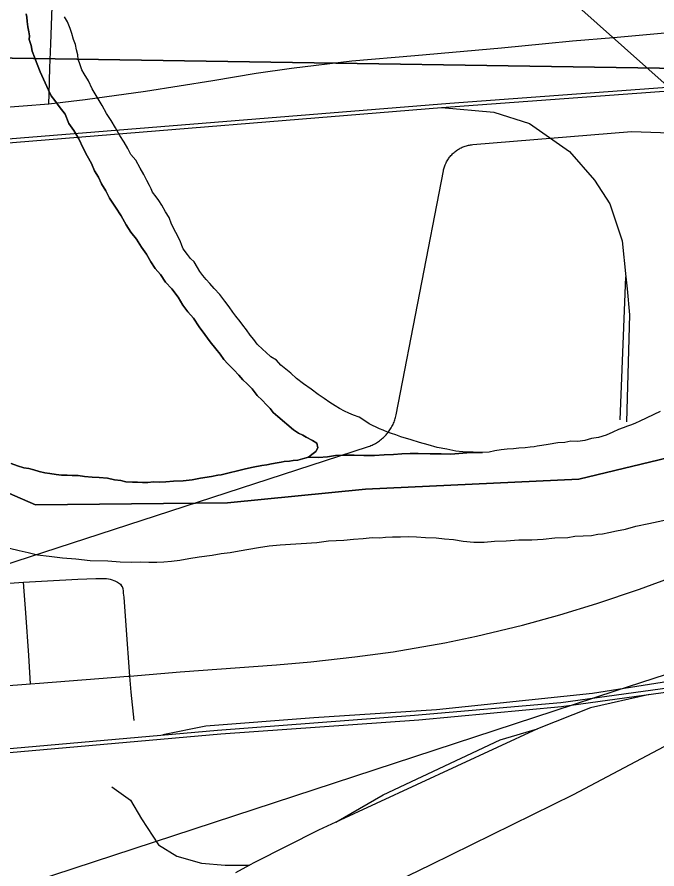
# Model space of a CAD drawing. Extents: x 2.4 to 73.1, y 4.5 to 25.6.
# Drawn here: x 47.901 to 48.0906, y 22.3316 to 22.5839 of the extents above; entities that cross this region are included whole.
import ezdxf

# ---------------------------------------------------------------- set-up
doc = ezdxf.new("R2010")
doc.units = 0
for name, color, linetype in [('GM_X_City_Street', 7, 'Continuous'), ('GM_X_County_Road', 7, 'Continuous'), ('GM_X_Interchange_Ramps', 7, 'Continuous'), ('GM_X_Major_River', 7, 'Continuous'), ('GM_X_Rail_Line', 7, 'Continuous'), ('GM_X_Section', 7, 'Continuous'), ('SH_Text', 7, 'Continuous')]:
    doc.layers.add(name, color=color, linetype=linetype)

msp = doc.modelspace()

# ---------------------------------------------------------------- linework, layer by layer
at = {"layer": 'GM_X_City_Street'}
for points in [[(47.91044, 22.55822), (47.91053, 22.56114), (47.91077, 22.56887), (47.91101, 22.57602), (47.91145, 22.58701)], [(47.74205, 22.37111), (48.0048, 22.45661), (48.00515, 22.45673), (48.00549, 22.45686), (48.00584, 22.457), (48.00618, 22.45715), (48.00651, 22.45731), (48.00685, 22.45748), (48.00717, 22.45766), (48.00749, 22.45785), (48.00781, 22.45804), (48.00811, 22.45825), (48.00842, 22.45847), (48.00871, 22.45869), (48.009, 22.45892), (48.00929, 22.45917), (48.00956, 22.45941), (48.00983, 22.45967), (48.01009, 22.45994), (48.01034, 22.46021), (48.01059, 22.46049), (48.01082, 22.46078), (48.01105, 22.46107), (48.01127, 22.46137), (48.01148, 22.46168), (48.01168, 22.46199), (48.01188, 22.4623), (48.01206, 22.46263), (48.01223, 22.46296), (48.0124, 22.46329), (48.01255, 22.46363), (48.01269, 22.46397), (48.01283, 22.46432), (48.01295, 22.46467), (48.01307, 22.46502), (48.01317, 22.46538), (48.01326, 22.46574), (48.01335, 22.4661), (48.02732, 22.53838), (48.02739, 22.53869), (48.02746, 22.539), (48.02755, 22.53931), (48.02765, 22.53962), (48.02775, 22.53992), (48.02787, 22.54022), (48.028, 22.54052), (48.02813, 22.54081), (48.02828, 22.54109), (48.02844, 22.54137), (48.0286, 22.54165), (48.02878, 22.54192), (48.02896, 22.54218), (48.02915, 22.54244), (48.02935, 22.54269), (48.02956, 22.54294), (48.02978, 22.54317), (48.03, 22.5434), (48.03023, 22.54363), (48.03047, 22.54384), (48.03072, 22.54404), (48.03097, 22.54424), (48.03123, 22.54443), (48.0315, 22.54461), (48.03177, 22.54479), (48.03204, 22.54495), (48.03233, 22.5451), (48.03261, 22.54525), (48.03291, 22.54538), (48.0332, 22.54551), (48.0335, 22.54562), (48.0338, 22.54573), (48.03411, 22.54582), (48.03442, 22.5459), (48.03474, 22.54598), (48.03505, 22.54604), (48.03537, 22.54609), (48.03568, 22.54614), (48.036, 22.54617), (48.08305, 22.55), (48.13157, 22.54841)], [(47.89613, 22.41611), (47.90299, 22.41654), (47.9101, 22.41699), (47.91907, 22.41749), (47.92441, 22.41766), (47.92672, 22.4177), (47.92752, 22.41764), (47.92809, 22.41756), (47.92861, 22.41745), (47.92918, 22.41729), (47.92972, 22.4171), (47.93005, 22.41696), (47.9304, 22.4168), (47.93077, 22.41659), (47.93108, 22.41641), (47.93138, 22.41618), (47.93167, 22.41594), (47.93192, 22.41567)], [(47.90504, 22.38643), (47.90484, 22.38979), (47.90453, 22.39481), (47.90362, 22.40749), (47.90317, 22.41389), (47.90299, 22.41654)], [(47.93576, 22.3756), (47.93485, 22.38394), (47.93449, 22.38873), (47.93334, 22.40378), (47.93273, 22.41215), (47.93262, 22.41332), (47.93254, 22.41404), (47.93246, 22.41456), (47.93225, 22.41515), (47.93192, 22.41567)]]:
    msp.add_lwpolyline(points, dxfattribs=at)
at = {"layer": 'GM_X_County_Road'}
msp.add_line((47.83117, 22.55193), (47.91044, 22.55822), dxfattribs=at)
for points in [[(47.91044, 22.55822), (47.92123, 22.55951), (47.93908, 22.56201), (47.95903, 22.56511), (47.97189, 22.56737), (47.98237, 22.56883), (48.0002, 22.57099), (48.01884, 22.57257), (48.04455, 22.57482), (48.05753, 22.57609), (48.06558, 22.5769), (48.07765, 22.57787), (48.10272, 22.58011), (48.11571, 22.58134), (48.13892, 22.58337), (48.14912, 22.58431), (48.15171, 22.58453)], [(47.93449, 22.38873), (47.94939, 22.38996), (47.97787, 22.39208), (47.98807, 22.393), (48.00104, 22.39441), (48.01241, 22.39598), (48.02771, 22.39858), (48.03713, 22.40053), (48.0507, 22.40381), (48.06178, 22.40685), (48.07277, 22.41021), (48.08543, 22.41445), (48.0959, 22.41835), (48.09989, 22.42004)], [(47.87551, 22.38415), (47.89589, 22.38573), (47.90504, 22.38643)], [(47.90504, 22.38643), (47.90765, 22.38663), (47.92526, 22.38804), (47.93391, 22.38868), (47.93449, 22.38873)]]:
    msp.add_lwpolyline(points, dxfattribs=at)
at = {"layer": 'GM_X_Interchange_Ramps'}
for points in [[(47.86971, 22.45551), (47.90651, 22.43945), (47.96342, 22.44007), (48.00423, 22.44413), (48.06747, 22.44706), (48.09658, 22.45406), (48.11747, 22.46147), (48.1479, 22.50347), (48.18579, 22.55812), (48.2394, 22.62166), (48.28879, 22.6838), (48.33244, 22.73097), (48.3991, 22.75862), (48.48819, 22.77307), (48.60878, 22.78946), (48.75853, 22.75302), (48.75853, 24.55607)], [(48.75853, 20.021), (48.75853, 22.75302), (48.60878, 22.78946), (48.48819, 22.77307), (48.3991, 22.75862), (48.33244, 22.73097), (48.28879, 22.6838), (48.2394, 22.62166), (48.18579, 22.55812), (48.1479, 22.50347), (48.11747, 22.46147), (48.09658, 22.45406), (48.06747, 22.44706), (48.00423, 22.44413), (47.96342, 22.44007), (47.90651, 22.43945), (47.86971, 22.45551)]]:
    msp.add_lwpolyline(points, dxfattribs=at)
at = {"layer": 'GM_X_Major_River'}
for points in [[(47.90373, 22.58488), (47.9039, 22.58392), (47.90405, 22.58259), (47.90421, 22.58107), (47.90455, 22.57954), (47.90471, 22.5784), (47.90468, 22.57726), (47.90521, 22.57553), (47.90554, 22.57382), (47.90626, 22.57209), (47.90697, 22.56998), (47.90786, 22.56768), (47.91038, 22.5623), (47.9111, 22.56057), (47.91221, 22.55921), (47.91349, 22.55747), (47.91533, 22.55515), (47.9164, 22.55246), (47.91787, 22.55033), (47.91933, 22.54783), (47.92059, 22.54514), (47.92186, 22.54283), (47.92313, 22.54052), (47.92403, 22.5384), (47.92512, 22.53648), (47.92602, 22.53456), (47.9273, 22.53243), (47.92839, 22.53032), (47.93022, 22.52761), (47.93186, 22.5251), (47.93332, 22.52241), (47.93478, 22.52028), (47.93644, 22.51815), (47.9379, 22.51583), (47.93937, 22.51371), (47.94064, 22.5114)], [(47.94064, 22.5114), (47.93937, 22.51371), (47.9379, 22.51583), (47.93644, 22.51815), (47.93478, 22.52028), (47.93332, 22.52241), (47.93186, 22.5251), (47.93022, 22.52761), (47.92839, 22.53032), (47.9273, 22.53243), (47.92602, 22.53456), (47.92512, 22.53648), (47.92403, 22.5384), (47.92313, 22.54052), (47.92186, 22.54283), (47.92059, 22.54514), (47.91933, 22.54783), (47.91787, 22.55033), (47.9164, 22.55246), (47.91533, 22.55515), (47.91349, 22.55747), (47.91221, 22.55921), (47.9111, 22.56057), (47.91038, 22.5623), (47.90786, 22.56768), (47.90697, 22.56998), (47.90626, 22.57209), (47.90554, 22.57382), (47.90521, 22.57553), (47.90468, 22.57726), (47.90471, 22.5784), (47.90455, 22.57954), (47.90421, 22.58107), (47.90405, 22.58259), (47.9039, 22.58392), (47.90373, 22.58488)], [(47.95611, 22.5074), (47.95519, 22.50856), (47.95446, 22.50972), (47.95355, 22.51145), (47.95244, 22.51243), (47.95152, 22.51359), (47.95023, 22.51533), (47.94988, 22.51629), (47.94934, 22.51763), (47.94681, 22.52263), (47.94609, 22.52455), (47.945, 22.52629), (47.94391, 22.52821), (47.94299, 22.52957), (47.94226, 22.53072), (47.94116, 22.53208), (47.9408, 22.53304), (47.94025, 22.53401), (47.93953, 22.53554), (47.93863, 22.53728), (47.93753, 22.5392), (47.93626, 22.54151), (47.93479, 22.54326), (47.93388, 22.54499), (47.93279, 22.54692), (47.93151, 22.54885), (47.93024, 22.55116), (47.92896, 22.55328), (47.92749, 22.55541), (47.92622, 22.55772), (47.92477, 22.56022), (47.92331, 22.56273), (47.92223, 22.56504), (47.92095, 22.56716), (47.92022, 22.56832), (47.91987, 22.56946), (47.91951, 22.57042), (47.91916, 22.57138), (47.919, 22.57271), (47.91866, 22.57424), (47.91832, 22.57577), (47.91779, 22.5773), (47.91726, 22.57903), (47.91673, 22.58056), (47.91602, 22.58248), (47.9151, 22.58402)], [(47.95611, 22.5074), (47.95519, 22.50856), (47.95446, 22.50972), (47.95355, 22.51145), (47.95244, 22.51243), (47.95152, 22.51359), (47.95023, 22.51533), (47.94988, 22.51629), (47.94934, 22.51763), (47.94681, 22.52263), (47.94609, 22.52455), (47.945, 22.52629), (47.94391, 22.52821), (47.94299, 22.52957), (47.94226, 22.53072), (47.94116, 22.53208), (47.9408, 22.53304), (47.94025, 22.53401), (47.93953, 22.53554), (47.93863, 22.53728), (47.93753, 22.5392), (47.93626, 22.54151), (47.93479, 22.54326), (47.93388, 22.54499), (47.93279, 22.54692), (47.93151, 22.54885), (47.93024, 22.55116), (47.92896, 22.55328), (47.92749, 22.55541), (47.92622, 22.55772), (47.92477, 22.56022), (47.92331, 22.56273), (47.92223, 22.56504), (47.92095, 22.56716), (47.92022, 22.56832), (47.91987, 22.56946), (47.91951, 22.57042), (47.91916, 22.57138), (47.919, 22.57271), (47.91866, 22.57424), (47.91832, 22.57577), (47.91779, 22.5773), (47.91726, 22.57903), (47.91673, 22.58056), (47.91602, 22.58248), (47.9151, 22.58402)], [(47.94064, 22.5114), (47.94192, 22.50946), (47.94358, 22.50771), (47.94505, 22.5054), (47.9469, 22.50345), (47.94873, 22.50094), (47.95019, 22.49862), (47.95166, 22.49668), (47.95332, 22.49474), (47.95497, 22.49223), (47.95662, 22.48991), (47.95828, 22.48778), (47.95994, 22.48565), (47.96123, 22.4841), (47.96233, 22.48255), (47.96343, 22.48119), (47.96529, 22.47944), (47.96677, 22.47788), (47.96787, 22.47652), (47.96917, 22.47535), (47.97066, 22.47379), (47.97213, 22.47186), (47.97361, 22.47049), (47.97491, 22.46913), (47.97602, 22.46796), (47.97694, 22.4668), (47.97824, 22.46562), (47.98289, 22.46171), (47.98438, 22.46072), (47.9857, 22.46012), (47.98663, 22.45953), (47.98851, 22.45853), (47.98982, 22.45773), (47.99016, 22.4564), (47.98956, 22.45527), (47.9884, 22.45435), (47.98736, 22.4536)], [(47.98736, 22.4536), (47.9884, 22.45435), (47.98956, 22.45527), (47.99016, 22.4564), (47.98982, 22.45773), (47.98851, 22.45853), (47.98663, 22.45953), (47.9857, 22.46012), (47.98438, 22.46072), (47.98289, 22.46171), (47.97824, 22.46562), (47.97694, 22.4668), (47.97602, 22.46796), (47.97491, 22.46913), (47.97361, 22.47049), (47.97213, 22.47186), (47.97066, 22.47379), (47.96917, 22.47535), (47.96787, 22.47652), (47.96677, 22.47788), (47.96529, 22.47944), (47.96343, 22.48119), (47.96233, 22.48255), (47.96123, 22.4841), (47.95994, 22.48565), (47.95828, 22.48778), (47.95662, 22.48991), (47.95497, 22.49223), (47.95332, 22.49474), (47.95166, 22.49668), (47.95019, 22.49862), (47.94873, 22.50094), (47.9469, 22.50345), (47.94505, 22.5054), (47.94358, 22.50771), (47.94192, 22.50946), (47.94064, 22.5114)], [(48.03894, 22.45497), (48.03761, 22.45501), (48.03609, 22.45504), (48.03476, 22.45508), (48.03305, 22.45512), (48.03097, 22.45536), (48.02833, 22.456), (48.02549, 22.45645), (48.02285, 22.45728), (48.02021, 22.45791), (48.01776, 22.45874), (48.01474, 22.45957), (48.01324, 22.46018), (48.01192, 22.46059), (48.01079, 22.461), (48.00948, 22.46161), (48.00835, 22.46201), (48.00534, 22.46342), (48.00404, 22.4644), (48.00235, 22.46539), (48.00066, 22.46601), (47.99934, 22.46661), (47.99803, 22.46721), (47.99653, 22.46801), (47.99522, 22.4688), (47.99373, 22.46979), (47.99205, 22.47097), (47.99018, 22.47216), (47.98813, 22.47373), (47.98589, 22.47531), (47.98384, 22.47688), (47.98217, 22.47844), (47.98068, 22.47962), (47.97919, 22.48079), (47.9779, 22.48235), (47.97621, 22.48334), (47.97473, 22.48471), (47.9738, 22.48549), (47.97213, 22.48705), (47.97121, 22.4884), (47.9701, 22.48976), (47.969, 22.49131), (47.9679, 22.49266), (47.96717, 22.49382), (47.96588, 22.49537), (47.96496, 22.49654), (47.96385, 22.49808), (47.96257, 22.49983), (47.9611, 22.50176), (47.95943, 22.50351), (47.95814, 22.50506), (47.95703, 22.50623), (47.95611, 22.5074)], [(48.03894, 22.45497), (48.03761, 22.45501), (48.03609, 22.45504), (48.03476, 22.45508), (48.03305, 22.45512), (48.03097, 22.45536), (48.02833, 22.456), (48.02549, 22.45645), (48.02285, 22.45728), (48.02021, 22.45791), (48.01776, 22.45874), (48.01474, 22.45957), (48.01324, 22.46018), (48.01192, 22.46059), (48.01079, 22.461), (48.00948, 22.46161), (48.00835, 22.46201), (48.00534, 22.46342), (48.00404, 22.4644), (48.00235, 22.46539), (48.00066, 22.46601), (47.99934, 22.46661), (47.99803, 22.46721), (47.99653, 22.46801), (47.99522, 22.4688), (47.99373, 22.46979), (47.99205, 22.47097), (47.99018, 22.47216), (47.98813, 22.47373), (47.98589, 22.47531), (47.98384, 22.47688), (47.98217, 22.47844), (47.98068, 22.47962), (47.97919, 22.48079), (47.9779, 22.48235), (47.97621, 22.48334), (47.97473, 22.48471), (47.9738, 22.48549), (47.97213, 22.48705), (47.97121, 22.4884), (47.9701, 22.48976), (47.969, 22.49131), (47.9679, 22.49266), (47.96717, 22.49382), (47.96588, 22.49537), (47.96496, 22.49654), (47.96385, 22.49808), (47.96257, 22.49983), (47.9611, 22.50176), (47.95943, 22.50351), (47.95814, 22.50506), (47.95703, 22.50623), (47.95611, 22.5074)], [(48.09147, 22.46712), (48.08551, 22.46424), (48.08417, 22.4637), (48.08302, 22.46316), (48.08187, 22.46281), (48.08053, 22.46227), (48.07918, 22.46174), (48.07746, 22.46102), (48.07553, 22.46012), (48.07324, 22.45942), (48.07114, 22.45909), (48.06923, 22.45857), (48.06713, 22.45824), (48.06504, 22.4583), (48.06332, 22.45796), (48.06123, 22.45783), (48.05837, 22.45733), (48.05646, 22.457), (48.05513, 22.45684), (48.05418, 22.45667), (48.05303, 22.45651), (48.05151, 22.45636), (48.04961, 22.45622), (48.04808, 22.45607), (48.04618, 22.45593), (48.04447, 22.45578), (48.04256, 22.45545), (48.04084, 22.45511), (48.03894, 22.45497)], [(48.09147, 22.46712), (48.08551, 22.46424), (48.08417, 22.4637), (48.08302, 22.46316), (48.08187, 22.46281), (48.08053, 22.46227), (48.07918, 22.46174), (48.07746, 22.46102), (48.07553, 22.46012), (48.07324, 22.45942), (48.07114, 22.45909), (48.06923, 22.45857), (48.06713, 22.45824), (48.06504, 22.4583), (48.06332, 22.45796), (48.06123, 22.45783), (48.05837, 22.45733), (48.05646, 22.457), (48.05513, 22.45684), (48.05418, 22.45667), (48.05303, 22.45651), (48.05151, 22.45636), (48.04961, 22.45622), (48.04808, 22.45607), (48.04618, 22.45593), (48.04447, 22.45578), (48.04256, 22.45545), (48.04084, 22.45511), (48.03894, 22.45497)], [(48.03894, 22.45497), (48.03426, 22.45492), (48.02948, 22.45444), (48.02662, 22.45455), (48.0234, 22.45455), (48.01982, 22.45467), (48.01743, 22.45466), (48.01505, 22.45454), (48.01254, 22.45442), (48.00979, 22.4543), (48.00693, 22.45406), (48.00371, 22.45406), (48.00084, 22.45417), (47.9981, 22.45417), (47.99535, 22.45405), (47.99297, 22.45369), (47.99034, 22.45345), (47.98736, 22.4536)], [(47.98736, 22.4536), (47.99034, 22.45345), (47.99297, 22.45369), (47.99535, 22.45405), (47.9981, 22.45417), (48.00084, 22.45417), (48.00371, 22.45406), (48.00693, 22.45406), (48.00979, 22.4543), (48.01254, 22.45442), (48.01505, 22.45454), (48.01743, 22.45466), (48.01982, 22.45467), (48.0234, 22.45455), (48.02662, 22.45455), (48.02948, 22.45444), (48.03426, 22.45492), (48.03894, 22.45497)], [(47.98736, 22.4536), (47.98628, 22.45327), (47.98418, 22.45275), (47.98285, 22.45259), (47.98171, 22.45243), (47.98018, 22.45228), (47.97923, 22.45212), (47.97809, 22.45196), (47.97637, 22.45162), (47.97503, 22.45127), (47.97351, 22.45112), (47.97102, 22.45061), (47.96873, 22.4501), (47.96147, 22.44839), (47.96052, 22.44822), (47.95861, 22.44789), (47.95537, 22.4474), (47.95289, 22.4469), (47.95022, 22.44658), (47.94737, 22.44647), (47.94509, 22.44633), (47.94337, 22.44619), (47.94148, 22.44624), (47.93976, 22.44609), (47.93824, 22.44613), (47.93673, 22.44617), (47.93521, 22.4462), (47.93331, 22.44625), (47.9318, 22.44667), (47.92991, 22.44691), (47.92783, 22.44734), (47.92537, 22.44759), (47.92328, 22.44765), (47.921, 22.44789), (47.91911, 22.44813), (47.9174, 22.44817), (47.91588, 22.44821), (47.91418, 22.44826), (47.91266, 22.44848), (47.91077, 22.44872), (47.90926, 22.44895), (47.90756, 22.44937), (47.90605, 22.44979), (47.90454, 22.45021), (47.90302, 22.45044), (47.90114, 22.45105), (47.89926, 22.45167)], [(47.89926, 22.45167), (47.90114, 22.45105), (47.90302, 22.45044), (47.90454, 22.45021), (47.90605, 22.44979), (47.90756, 22.44937), (47.90926, 22.44895), (47.91077, 22.44872), (47.91266, 22.44848), (47.91418, 22.44826), (47.91588, 22.44821), (47.9174, 22.44817), (47.91911, 22.44813), (47.921, 22.44789), (47.92328, 22.44765), (47.92537, 22.44759), (47.92783, 22.44734), (47.92991, 22.44691), (47.9318, 22.44667), (47.93331, 22.44625), (47.93521, 22.4462), (47.93673, 22.44617), (47.93824, 22.44613), (47.93976, 22.44609), (47.94148, 22.44624), (47.94337, 22.44619), (47.94509, 22.44633), (47.94737, 22.44647), (47.95022, 22.44658), (47.95289, 22.4469), (47.95537, 22.4474), (47.95861, 22.44789), (47.96052, 22.44822), (47.96147, 22.44839), (47.96873, 22.4501), (47.97102, 22.45061), (47.97351, 22.45112), (47.97503, 22.45127), (47.97637, 22.45162), (47.97809, 22.45196), (47.97923, 22.45212), (47.98018, 22.45228), (47.98171, 22.45243), (47.98285, 22.45259), (47.98418, 22.45275), (47.98628, 22.45327), (47.98736, 22.4536)], [(47.98984, 22.4283), (47.99327, 22.42878), (47.99783, 22.42905), (48.00069, 22.42935), (48.00354, 22.42947), (48.00621, 22.42978), (48.00849, 22.42972), (48.0102, 22.42987), (48.01229, 22.43001), (48.01457, 22.42995), (48.01685, 22.43008), (48.01932, 22.43002), (48.02197, 22.42976), (48.0252, 22.42968), (48.02766, 22.42943), (48.03032, 22.42917), (48.03315, 22.42872), (48.03638, 22.42845), (48.03941, 22.42837), (48.04246, 22.42867), (48.04588, 22.42878), (48.04969, 22.42906), (48.05349, 22.42915), (48.05691, 22.42926), (48.06034, 22.42974), (48.06414, 22.42983), (48.06624, 22.43016), (48.06871, 22.43029), (48.07118, 22.43042), (48.07309, 22.43075), (48.07442, 22.4309), (48.07633, 22.43124), (48.07862, 22.43175), (48.08129, 22.43225), (48.08435, 22.43312), (48.08817, 22.43397), (48.09371, 22.43516)], [(47.98984, 22.4283), (47.99327, 22.42878), (47.99783, 22.42905), (48.00069, 22.42935), (48.00354, 22.42947), (48.00621, 22.42978), (48.00849, 22.42972), (48.0102, 22.42987), (48.01229, 22.43001), (48.01457, 22.42995), (48.01685, 22.43008), (48.01932, 22.43002), (48.02197, 22.42976), (48.0252, 22.42968), (48.02766, 22.42943), (48.03032, 22.42917), (48.03315, 22.42872), (48.03638, 22.42845), (48.03941, 22.42837), (48.04246, 22.42867), (48.04588, 22.42878), (48.04969, 22.42906), (48.05349, 22.42915), (48.05691, 22.42926), (48.06034, 22.42974), (48.06414, 22.42983), (48.06624, 22.43016), (48.06871, 22.43029), (48.07118, 22.43042), (48.07309, 22.43075), (48.07442, 22.4309), (48.07633, 22.43124), (48.07862, 22.43175), (48.08129, 22.43225), (48.08435, 22.43312), (48.08817, 22.43397), (48.09371, 22.43516)], [(47.89882, 22.42662), (47.90165, 22.42597), (47.9043, 22.42534), (47.90713, 22.42469), (47.91054, 22.42423), (47.91451, 22.42375), (47.91849, 22.42346), (47.92266, 22.42297), (47.92798, 22.42284), (47.93158, 22.42256), (47.9348, 22.42247), (47.93766, 22.42259), (47.94012, 22.42253), (47.9424, 22.42247), (47.94449, 22.42261), (47.94678, 22.42274), (47.94925, 22.42306), (47.95192, 22.42356), (47.95498, 22.42405), (47.95879, 22.42453), (47.96146, 22.42503), (47.96412, 22.42534), (47.9668, 22.42584), (47.96966, 22.42634), (47.97252, 22.42684), (47.97576, 22.42733), (47.979, 22.42762), (47.98984, 22.4283)], [(47.89882, 22.42662), (47.90165, 22.42597), (47.9043, 22.42534), (47.90713, 22.42469), (47.91054, 22.42423), (47.91451, 22.42375), (47.91849, 22.42346), (47.92266, 22.42297), (47.92798, 22.42284), (47.93158, 22.42256), (47.9348, 22.42247), (47.93766, 22.42259), (47.94012, 22.42253), (47.9424, 22.42247), (47.94449, 22.42261), (47.94678, 22.42274), (47.94925, 22.42306), (47.95192, 22.42356), (47.95498, 22.42405), (47.95879, 22.42453), (47.96146, 22.42503), (47.96412, 22.42534), (47.9668, 22.42584), (47.96966, 22.42634), (47.97252, 22.42684), (47.97576, 22.42733), (47.979, 22.42762), (47.98984, 22.4283)]]:
    msp.add_lwpolyline(points, dxfattribs=at)
at = {"layer": 'GM_X_Rail_Line'}
for p, q in [((48.07965, 22.46466), (48.08134, 22.50703)), ((48.05518, 22.37317), (47.99543, 22.34552)), ((47.96989, 22.33274), (47.96571, 22.33051))]:
    msp.add_line(p, q, dxfattribs=at)
for points in [[(47.88411, 22.27606), (47.92982, 22.29205), (47.97446, 22.30904), (48.02374, 22.33299), (48.06587, 22.35364), (48.10111, 22.37235), (48.12598, 22.38786), (48.15254, 22.40422), (48.17368, 22.41861), (48.2209, 22.45281), (48.28431, 22.50499), (48.37006, 22.57725), (48.40233, 22.60809), (48.42152, 22.63048), (48.43984, 22.65055), (48.45932, 22.68953), (48.47132, 22.71318), (48.51777, 22.80471), (48.52911, 22.82769), (48.54016, 22.8434), (48.5547, 22.8562), (48.58668, 22.87714), (48.75853, 22.97489)], [(46.37711, 21.82964), (47.12758, 22.0728), (48.07818, 22.38437), (48.43367, 22.49981), (48.47937, 22.5158), (48.52401, 22.53278), (48.5733, 22.55674), (48.61543, 22.57739), (48.65067, 22.59609), (48.67554, 22.61161), (48.7021, 22.62796), (48.72324, 22.64236), (48.75853, 22.66792)], [(46.78412, 22.5359), (47.1408, 22.53), (47.47391, 22.52443), (47.52961, 22.5241), (47.57083, 22.52279), (47.60943, 22.52541), (47.66347, 22.52836), (47.72765, 22.5336), (47.77482, 22.53786), (48.0292, 22.55847), (48.33199, 22.58078), (48.51, 22.5965), (48.56826, 22.60092), (48.61166, 22.60469), (48.64962, 22.60993), (48.68473, 22.61658), (48.70225, 22.62138), (48.75853, 22.63375)], [(46.78407, 22.53465), (47.14078, 22.52875), (47.4739, 22.52318), (47.52958, 22.52286), (47.57085, 22.52154), (47.60951, 22.52417), (47.66355, 22.52712), (47.72775, 22.53236), (47.77492, 22.53662), (48.02673, 22.55714), (48.33209, 22.57954), (48.51093, 22.59537), (48.5696, 22.59958), (48.61182, 22.60346), (48.64982, 22.6087), (48.68501, 22.61537), (48.70255, 22.62017), (48.75853, 22.63248)], [(48.37405, 22.58337), (48.28412, 22.50634), (48.23305, 22.46441), (48.20931, 22.44602), (48.17684, 22.42249), (48.16061, 22.4118), (48.14232, 22.40009), (48.13163, 22.39577), (48.11899, 22.39238), (48.09207, 22.38683), (48.07152, 22.38355), (48.02528, 22.37872), (47.98891, 22.37635), (47.95695, 22.37389), (47.94418, 22.37132)], [(48.02673, 22.55714), (48.04225, 22.5558), (48.05283, 22.55241), (48.06465, 22.54409), (48.07205, 22.53566), (48.07657, 22.52867), (48.08027, 22.51768), (48.08134, 22.50703)], [(48.08134, 22.50703), (48.08171, 22.5034), (48.08243, 22.49579), (48.0815, 22.46404)], [(47.78244, 22.35703), (47.96044, 22.37276), (48.01871, 22.37718), (48.06211, 22.38095), (48.10006, 22.38618), (48.13517, 22.39283), (48.1527, 22.39763), (48.21233, 22.41074), (48.25552, 22.42109), (48.29554, 22.42975), (48.35266, 22.44271), (48.38359, 22.44975), (48.41265, 22.4558), (48.44528, 22.46109), (48.47701, 22.46373), (48.50096, 22.465), (48.60582, 22.4621), (48.74154, 22.45758), (48.75853, 22.45703)], [(47.78253, 22.3558), (47.96137, 22.37163), (48.02004, 22.37584), (48.06226, 22.37971), (48.10026, 22.38496), (48.13545, 22.39162), (48.153, 22.39642), (48.21261, 22.40953), (48.25579, 22.41988), (48.29581, 22.42853), (48.35294, 22.4415), (48.38385, 22.44854), (48.41288, 22.45457), (48.44543, 22.45985), (48.4771, 22.46249), (48.50097, 22.46375), (48.60578, 22.46086), (48.7415, 22.45633), (48.75853, 22.45579)], [(48.08831, 22.38331), (48.0709, 22.37933), (48.05518, 22.37317)], [(47.99543, 22.34552), (48.00946, 22.35354), (48.04409, 22.36988), (48.05518, 22.37317)], [(47.92911, 22.35591), (47.93465, 22.352), (47.93794, 22.34645), (47.94298, 22.33875), (47.94832, 22.33546), (47.95572, 22.3333), (47.96271, 22.33279), (47.96989, 22.33274)], [(47.99543, 22.34552), (47.99035, 22.34316), (47.97134, 22.33351), (47.96989, 22.33274)]]:
    msp.add_lwpolyline(points, dxfattribs=at)
at = {"layer": 'GM_X_Section'}
for points in [[(47.61706, 23.07825), (48.11463, 23.07626), (48.10409, 22.56863), (47.60552, 22.57632)], [(47.60552, 22.57632), (48.10409, 22.56863), (48.09283, 22.06235), (47.59206, 22.07349)]]:
    msp.add_lwpolyline(points, close=True, dxfattribs=at)
at = {"layer": 'SH_Text'}
msp.add_lwpolyline([(48.98583, 22.0812), (47.89355, 22.74171), (48.98583, 21.76911)], close=True, dxfattribs=at)

doc.saveas('drawing.dxf')
